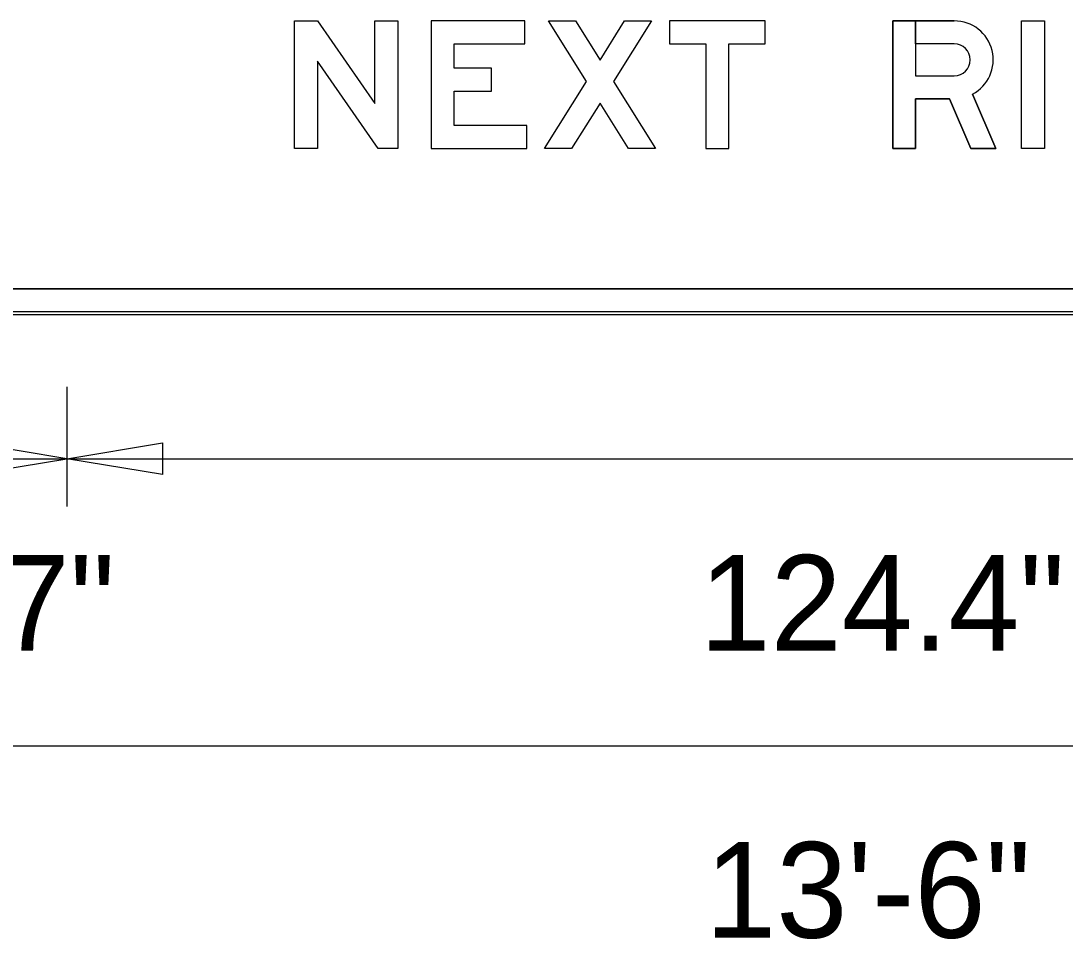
# Model space of a CAD drawing. Extents: x 1806251 to 1809821, y 414895 to 422886.
# Drawn here: x 1809676.936 to 1809677.755, y 415321.291 to 415322.011 of the extents above; entities that cross this region are included whole.
import ezdxf

# ---------------------------------------------------------------- set-up
doc = ezdxf.new("R2010")
doc.units = 0
for name, color, linetype in [('GSBWFILL', 7, 'Continuous'), ('GSCOLORFILL', 7, 'Continuous'), ('GSDIMS', 7, 'Continuous'), ('GSOUTLINE', 7, 'Continuous')]:
    doc.layers.add(name, color=color, linetype=linetype)

msp = doc.modelspace()

# ---------------------------------------------------------------- linework, layer by layer
at = {"layer": 'GSBWFILL'}
for p, q in [((1809678.28509, 415321.80057), (1809676.90529, 415321.80057)), ((1809676.90529, 415321.78057), (1809678.28509, 415321.78057))]:
    msp.add_line(p, q, dxfattribs=at)
for points in [[(1809677.23202, 415322.01068), (1809677.23202, 415321.91068), (1809677.21652, 415321.91068), (1809677.16902, 415321.97918), (1809677.16902, 415321.91068), (1809677.15102, 415321.91068), (1809677.15102, 415322.01068), (1809677.16908, 415322.01068), (1809677.21402, 415321.94587), (1809677.21402, 415322.01068)], [(1809677.33302, 415321.92868), (1809677.27602, 415321.92868), (1809677.27602, 415321.95557), (1809677.30552, 415321.95557), (1809677.30552, 415321.97357), (1809677.27602, 415321.97357), (1809677.27602, 415321.99268), (1809677.33152, 415321.99268), (1809677.33152, 415322.01068), (1809677.25802, 415322.01068), (1809677.25802, 415321.91068), (1809677.33302, 415321.91068)], [(1809677.41277, 415321.91068), (1809677.39052, 415321.94614), (1809677.36827, 415321.91068), (1809677.34702, 415321.91068), (1809677.37989, 415321.96307), (1809677.35002, 415322.01068), (1809677.37127, 415322.01068), (1809677.39052, 415321.98), (1809677.40977, 415322.01068), (1809677.43102, 415322.01068), (1809677.40114, 415321.96307), (1809677.43402, 415321.91068)], [(1809677.44502, 415321.99268), (1809677.47352, 415321.99268), (1809677.47352, 415321.91068), (1809677.49152, 415321.91068), (1809677.49152, 415321.99268), (1809677.52002, 415321.99268), (1809677.52002, 415322.01068), (1809677.44502, 415322.01068)], [(1809677.72102, 415321.91068), (1809677.72102, 415322.01068), (1809677.73902, 415322.01068), (1809677.73902, 415321.91068)]]:
    msp.add_lwpolyline(points, close=True, dxfattribs=at)
for points in [[(1809677.6826, 415321.95321), (1809677.70102, 415321.91068), (1809677.6814, 415321.91068), (1809677.66452, 415321.94968), (1809677.63802, 415321.94968), (1809677.63802, 415321.91068), (1809677.62002, 415321.91068), (1809677.62002, 415322.01068), (1809677.63801, 415322.01068), (1809677.63802, 415321.96768), (1809677.66836, 415321.96768)], [(1809677.63802, 415321.99268), (1809677.63802, 415322.01068), (1809677.66836, 415322.01068)], [(1809677.66836, 415321.99268), (1809677.63802, 415321.99268)]]:
    msp.add_lwpolyline(points, dxfattribs=at)
for major_axis, start_param in [((0, 0.0305), 3.62744), ((0, 0.0125), 3.141593)]:
    msp.add_ellipse((1809677.66836, 415321.98018), major_axis=major_axis, ratio=0.999994, start_param=start_param, end_param=6.283185, dxfattribs=at)
at = {"layer": 'GSCOLORFILL'}
for p, q in [((1809678.28509, 415321.80057), (1809676.90529, 415321.80057)), ((1809676.90509, 415321.78057), (1809678.28509, 415321.78057)), ((1809678.28509, 415321.78257), (1809676.90511, 415321.78257)), ((1809676.90511, 415321.78057), (1809678.28509, 415321.78057)), ((1809676.90529, 415321.78057), (1809678.28509, 415321.78057))]:
    msp.add_line(p, q, dxfattribs=at)
for points in [[(1809677.23202, 415322.01068), (1809677.23202, 415321.91068), (1809677.21652, 415321.91068), (1809677.16902, 415321.97918), (1809677.16902, 415321.91068), (1809677.15102, 415321.91068), (1809677.15102, 415322.01068), (1809677.16908, 415322.01068), (1809677.21402, 415321.94587), (1809677.21402, 415322.01068)], [(1809677.33302, 415321.92868), (1809677.27602, 415321.92868), (1809677.27602, 415321.95557), (1809677.30552, 415321.95557), (1809677.30552, 415321.97357), (1809677.27602, 415321.97357), (1809677.27602, 415321.99268), (1809677.33152, 415321.99268), (1809677.33152, 415322.01068), (1809677.25802, 415322.01068), (1809677.25802, 415321.91068), (1809677.33302, 415321.91068)], [(1809677.41277, 415321.91068), (1809677.39052, 415321.94614), (1809677.36827, 415321.91068), (1809677.34702, 415321.91068), (1809677.37989, 415321.96307), (1809677.35002, 415322.01068), (1809677.37127, 415322.01068), (1809677.39052, 415321.98), (1809677.40977, 415322.01068), (1809677.43102, 415322.01068), (1809677.40114, 415321.96307), (1809677.43402, 415321.91068)], [(1809677.44502, 415321.99268), (1809677.47352, 415321.99268), (1809677.47352, 415321.91068), (1809677.49152, 415321.91068), (1809677.49152, 415321.99268), (1809677.52002, 415321.99268), (1809677.52002, 415322.01068), (1809677.44502, 415322.01068)], [(1809677.72102, 415321.91068), (1809677.72102, 415322.01068), (1809677.73902, 415322.01068), (1809677.73902, 415321.91068)]]:
    msp.add_lwpolyline(points, close=True, dxfattribs=at)
for points in [[(1809677.6826, 415321.95321), (1809677.70102, 415321.91068), (1809677.6814, 415321.91068), (1809677.66452, 415321.94968), (1809677.63802, 415321.94968), (1809677.63802, 415321.91068), (1809677.62002, 415321.91068), (1809677.62002, 415322.01068), (1809677.63801, 415322.01068), (1809677.63802, 415321.96768), (1809677.66836, 415321.96768)], [(1809677.63802, 415321.99268), (1809677.63802, 415322.01068), (1809677.66836, 415322.01068)], [(1809677.66836, 415321.99268), (1809677.63802, 415321.99268)]]:
    msp.add_lwpolyline(points, dxfattribs=at)
for major_axis, start_param in [((0, 0.0305), 3.62744), ((0, 0.0125), 3.141593)]:
    msp.add_ellipse((1809677.66836, 415321.98018), major_axis=major_axis, ratio=0.999994, start_param=start_param, end_param=6.283185, dxfattribs=at)
at = {"layer": 'GSDIMS'}
for p, q in [((1809676.97249, 415321.72375), (1809676.97249, 415321.63)), ((1809676.97249, 415321.72375), (1809676.97249, 415321.63)), ((1809676.785, 415321.6675), (1809676.97249, 415321.6675)), ((1809676.97249, 415321.6675), (1809678.216, 415321.6675)), ((1809676.785, 415321.4425), (1809678.406, 415321.4425))]:
    msp.add_line(p, q, dxfattribs=at)
for points in [[(1809676.97249, 415321.6675), (1809676.89749, 415321.68), (1809676.89749, 415321.655)], [(1809676.97249, 415321.6675), (1809677.04749, 415321.68), (1809677.04749, 415321.655)]]:
    msp.add_lwpolyline(points, close=True, dxfattribs=at)
at = {"layer": 'GSOUTLINE'}
for p, q in [((1809676.90509, 415321.80057), (1809678.28509, 415321.80057)), ((1809676.90509, 415321.78057), (1809678.28509, 415321.78057))]:
    msp.add_line(p, q, dxfattribs=at)
for points in [[(1809677.23202, 415322.01068), (1809677.23202, 415321.91068), (1809677.21652, 415321.91068), (1809677.16902, 415321.97918), (1809677.16902, 415321.91068), (1809677.15102, 415321.91068), (1809677.15102, 415322.01068), (1809677.16908, 415322.01068), (1809677.21402, 415321.94587), (1809677.21402, 415322.01068)], [(1809677.33302, 415321.92868), (1809677.27602, 415321.92868), (1809677.27602, 415321.95557), (1809677.30552, 415321.95557), (1809677.30552, 415321.97357), (1809677.27602, 415321.97357), (1809677.27602, 415321.99268), (1809677.33152, 415321.99268), (1809677.33152, 415322.01068), (1809677.25802, 415322.01068), (1809677.25802, 415321.91068), (1809677.33302, 415321.91068)], [(1809677.41277, 415321.91068), (1809677.39052, 415321.94614), (1809677.36827, 415321.91068), (1809677.34702, 415321.91068), (1809677.37989, 415321.96307), (1809677.35002, 415322.01068), (1809677.37127, 415322.01068), (1809677.39052, 415321.98), (1809677.40977, 415322.01068), (1809677.43102, 415322.01068), (1809677.40114, 415321.96307), (1809677.43402, 415321.91068)], [(1809677.44502, 415321.99268), (1809677.47352, 415321.99268), (1809677.47352, 415321.91068), (1809677.49152, 415321.91068), (1809677.49152, 415321.99268), (1809677.52002, 415321.99268), (1809677.52002, 415322.01068), (1809677.44502, 415322.01068)], [(1809677.72102, 415321.91068), (1809677.72102, 415322.01068), (1809677.73902, 415322.01068), (1809677.73902, 415321.91068)]]:
    msp.add_lwpolyline(points, close=True, dxfattribs=at)
for points in [[(1809677.66836, 415322.01068), (1809677.62002, 415322.01068), (1809677.62002, 415321.91068), (1809677.63802, 415321.91068), (1809677.63802, 415321.94968), (1809677.66452, 415321.94968), (1809677.6814, 415321.91068), (1809677.70102, 415321.91068), (1809677.6826, 415321.95321)], [(1809677.66836, 415321.99268), (1809677.63802, 415321.99268), (1809677.63802, 415321.96768), (1809677.66836, 415321.96768)]]:
    msp.add_lwpolyline(points, dxfattribs=at)
for major_axis, start_param in [((0, 0.0305), 3.62744), ((0, 0.0125), 3.141593)]:
    msp.add_ellipse((1809677.66836, 415321.98018), major_axis=major_axis, ratio=0.999994, start_param=start_param, end_param=6.283185, dxfattribs=at)

# ---------------------------------------------------------------- texts
at = {"layer": 'GSDIMS'}
for s, p in [('18.7"', (1809676.77949, 415321.517)), ('124.4"', (1809677.46849, 415321.517)), ('13\'-6"', (1809677.473, 415321.292))]:
    msp.add_text(s, height=0.075, dxfattribs=at).set_placement(p)

doc.saveas('drawing.dxf')
